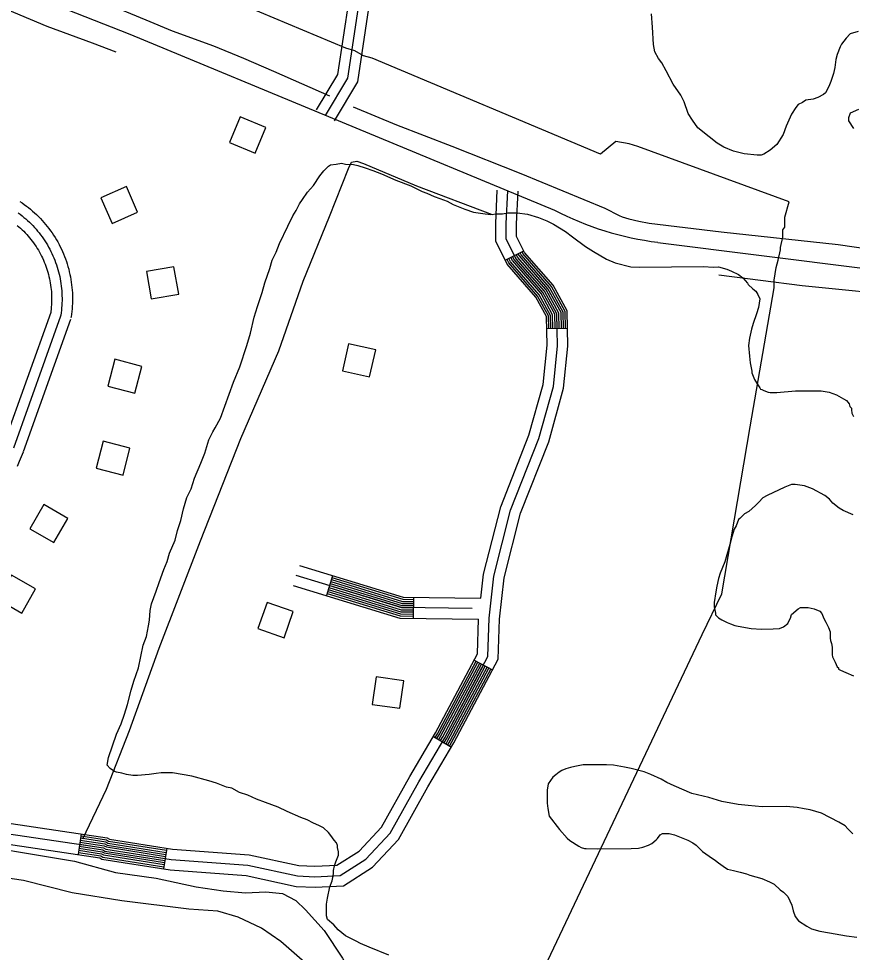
# Model space of a CAD drawing. Extents: x 3297735 to 3335592, y 670436 to 695807.
# Drawn here: x 3325285 to 3326483, y 686007 to 687349 of the extents above; entities that cross this region are included whole.
import ezdxf

# ---------------------------------------------------------------- set-up
doc = ezdxf.new("R2010")
doc.units = 0
for name, color, linetype in [('V-BLDG-OTLN', 7, 'Continuous'), ('V-ROAD-CNTR', 7, 'Continuous'), ('V-SITE-VEGE', 7, 'Continuous'), ('V-TOPO-SHOR', 7, 'Continuous'), ('V-UTIL-LINE', 7, 'Continuous')]:
    doc.layers.add(name, color=color, linetype=linetype)

msp = doc.modelspace()

# ---------------------------------------------------------------- linework, layer by layer
at = {"layer": 'V-BLDG-OTLN'}
for points in [[(3325640.2, 687192.8), (3325603.3, 687208.1), (3325587.9, 687171.2), (3325624.9, 687155.8)], [(3325403, 687091.6), (3325419.3, 687055.1), (3325455.8, 687071.3), (3325439.6, 687107.9)], [(3325468.7, 686985.8), (3325475.5, 686946.4), (3325514.9, 686953.2), (3325508.1, 686992.6)], [(3325798, 686873.3), (3325759, 686882.1), (3325750.3, 686843), (3325789.3, 686834.3)], [(3325423.1, 686859.6), (3325413.1, 686820.9), (3325451.8, 686810.8), (3325461.9, 686849.5)], [(3325406.1, 686741.9), (3325396, 686703.2), (3325434.8, 686693.1), (3325444.8, 686731.8)], [(3325320.9, 686650.7), (3325300.9, 686616.1), (3325335.5, 686596.1), (3325355.5, 686630.7)], [(3325274.6, 686549.4), (3325254.6, 686514.8), (3325289.2, 686494.8), (3325309.2, 686529.4)], [(3325679.6, 686496.9), (3325641.9, 686510.1), (3325628.7, 686472.4), (3325666.4, 686459.2)], [(3325832.7, 686357.8), (3325838.4, 686397.4), (3325798.8, 686403.1), (3325793.1, 686363.5)]]:
    msp.add_lwpolyline(points, close=True, dxfattribs=at)
at = {"layer": 'V-ROAD-CNTR'}
for p, q in [((3325984.2, 687002), (3326011, 687015.4)), ((3326043.9, 686903.7), (3326073.9, 686904.4)), ((3325736.1, 686548.5), (3325727.3, 686519.9)), ((3325852.2, 686517.4), (3325851.8, 686487.4)), ((3325939.6, 686427), (3325966.1, 686412.9)), ((3325881, 686317.3), (3325906.8, 686302.1)), ((3325374.5, 686177.3), (3325370.2, 686147.6)), ((3325497.7, 686156.7), (3325493, 686127))]:
    msp.add_line(p, q, dxfattribs=at)
for points in [[(3323958, 687920.7), (3324737.6, 687604.9), (3325444.5, 687327), (3326055.1, 687074.1)], [(3325713.1, 687218.1), (3325743.5, 687269), (3325759.8, 687376.9), (3325769.4, 687570.1), (3325776, 687625.7), (3325795.5, 687687.1), (3325828.5, 687805)], [(3325726, 687210.4), (3325757.9, 687263.9), (3325774.7, 687375.4), (3325784.4, 687568.8), (3325790.8, 687622.5), (3325809.9, 687682.8), (3325843.8, 687804)], [(3325738.9, 687202.7), (3325772.3, 687258.7), (3325789.7, 687373.9), (3325799.3, 687567.6), (3325805.5, 687619.3), (3325824.2, 687678.6), (3325858.3, 687800)], [(3325122.1, 686184.3), (3325401.6, 686143), (3325404.6, 686141.1), (3325502.5, 686125.5), (3325612, 686117.2), (3325683.5, 686101.8), (3325710.8, 686100.6), (3325751.8, 686102.7), (3325793.5, 686129.3), (3325830.9, 686169.3), (3325873.1, 686244.8), (3325910.3, 686308), (3325974.3, 686428.3), (3325976, 686486.1), (3325982.8, 686545.2), (3326006.3, 686638.3), (3326046.8, 686741), (3326068.2, 686817.9), (3326074.4, 686878.6), (3326073.3, 686929.2), (3326053, 686966.2), (3326012.1, 687013.2), (3326000.5, 687036.4), (3326000.5, 687054.3), (3326002.8, 687101.3)], [(3325409.9, 686155.5), (3325504.2, 686140.4), (3325614.2, 686132.1), (3325685.4, 686116.7), (3325710.7, 686115.6), (3325747, 686117.5), (3325783.8, 686140.9), (3325818.7, 686178.2), (3325860.1, 686252.3), (3325897.2, 686315.3), (3325959.4, 686432.2), (3325961, 686487.2), (3325968, 686547.9), (3325992, 686642.9), (3326032.6, 686745.8), (3326053.4, 686820.7), (3326059.4, 686879.2), (3326058.4, 686925.2), (3326040.7, 686957.5), (3325999.5, 687004.8), (3325985.5, 687032.9), (3325985.5, 687054.7), (3325987.8, 687102)], [(3325949.3, 686516.2), (3325953.2, 686550.6), (3325977.7, 686647.6), (3326018.4, 686750.6), (3326038.6, 686823.5), (3326044.4, 686879.8), (3326043.5, 686921.2), (3326028.3, 686948.9), (3325987, 686996.4), (3325970.5, 687029.3), (3325970.5, 687055), (3325972.8, 687102.7)], [(3325286.7, 687086.6), (3325289.8, 687084.5), (3325292.9, 687082.3), (3325296, 687080), (3325299, 687077.7), (3325302, 687075.3), (3325304.9, 687072.8), (3325307.8, 687070.2), (3325310.6, 687067.6), (3325313.3, 687064.9), (3325316, 687062.2), (3325318.6, 687059.4), (3325321.1, 687056.5), (3325323.6, 687053.6), (3325326, 687050.6), (3325328.4, 687047.6), (3325330.7, 687044.5), (3325332.9, 687041.3), (3325335, 687038.1), (3325337.1, 687034.9), (3325339, 687031.6), (3325340.9, 687028.3), (3325342.8, 687024.9), (3325344.5, 687021.5), (3325346.2, 687018.1), (3325347.8, 687014.6), (3325349.3, 687011.1), (3325350.8, 687007.5), (3325352.1, 687003.9), (3325353.4, 687000.3), (3325354.6, 686996.7), (3325355.7, 686993), (3325356.7, 686989.3), (3325357.6, 686985.6), (3325358.5, 686981.8), (3325359.2, 686978.1), (3325359.9, 686974.3), (3325360.5, 686970.5), (3325361, 686966.7), (3325361.4, 686962.9), (3325361.7, 686959.1), (3325362, 686955.3), (3325362.1, 686951.4), (3325362.2, 686947.6), (3325362.2, 686943.7), (3325362, 686939.9), (3325361.8, 686936.1), (3325361.6, 686932.3), (3325361.2, 686928.5), (3325360.7, 686924.6), (3325360.2, 686920.9), (3325359.9, 686919.3)], [(3325284.1, 687070.2), (3325286.9, 687068.1), (3325289.7, 687065.9), (3325292.4, 687063.7), (3325295, 687061.5), (3325297.6, 687059.1), (3325300.2, 687056.8), (3325302.7, 687054.3), (3325305.1, 687051.8), (3325307.5, 687049.3), (3325309.8, 687046.6), (3325312.1, 687044), (3325314.3, 687041.3), (3325316.4, 687038.5), (3325318.5, 687035.7), (3325320.5, 687032.9), (3325322.4, 687030), (3325324.3, 687027), (3325326.1, 687024), (3325327.9, 687021), (3325329.5, 687017.9), (3325331.1, 687014.8), (3325332.6, 687011.7), (3325334.1, 687008.5), (3325335.5, 687005.3), (3325336.8, 687002.1), (3325338, 686998.8), (3325339.2, 686995.5), (3325340.2, 686992.2), (3325341.2, 686988.8), (3325342.2, 686985.5), (3325343, 686982.1), (3325343.8, 686978.7), (3325344.5, 686975.3), (3325345.1, 686971.8), (3325345.6, 686968.4), (3325346.1, 686964.9), (3325346.5, 686961.4), (3325346.8, 686958), (3325347, 686954.5), (3325347.1, 686951), (3325347.2, 686947.5), (3325347.2, 686944), (3325347.1, 686940.5), (3325346.9, 686937), (3325346.6, 686933.6), (3325346.3, 686930.1), (3325345.9, 686926.6), (3325345.4, 686923.2), (3325345.1, 686921.7)], [(3325282.8, 687052.2), (3325285.2, 687050.2), (3325287.5, 687048.1), (3325289.8, 687045.9), (3325292.1, 687043.7), (3325294.3, 687041.5), (3325296.4, 687039.2), (3325298.5, 687036.8), (3325300.5, 687034.4), (3325302.5, 687032), (3325304.4, 687029.5), (3325306.3, 687026.9), (3325308.1, 687024.4), (3325309.9, 687021.8), (3325311.6, 687019.1), (3325313.2, 687016.4), (3325314.8, 687013.7), (3325316.3, 687010.9), (3325317.7, 687008.1), (3325319.1, 687005.3), (3325320.4, 687002.4), (3325321.6, 686999.5), (3325322.8, 686996.6), (3325323.9, 686993.7), (3325325, 686990.7), (3325325.9, 686987.7), (3325326.8, 686984.7), (3325327.7, 686981.7), (3325328.4, 686978.6), (3325329.1, 686975.5), (3325329.8, 686972.5), (3325330.3, 686969.4), (3325330.8, 686966.2), (3325331.2, 686963.1), (3325331.5, 686960), (3325331.8, 686956.9), (3325332, 686953.7), (3325332.1, 686950.6), (3325332.2, 686947.4), (3325332.2, 686944.3), (3325332.1, 686941.1), (3325331.9, 686938), (3325331.7, 686934.9), (3325331.4, 686931.7), (3325331, 686928.6), (3325330.5, 686925.4), (3325330.3, 686924.1)], [(3326203.5, 687027.8), (3326501.4, 686990.4), (3327231.3, 686898.2), (3328087.4, 686788), (3328717, 686709.6)], [(3326067.9, 686904.2), (3326067.4, 686927.6), (3326048.1, 686962.7), (3326007.1, 687009.9), (3326005.7, 687012.7)], [(3326070.9, 686904.3), (3326070.3, 686928.4), (3326050.6, 686964.4), (3326009.6, 687011.6), (3326008.4, 687014)], [(3326046.9, 686903.8), (3326046.5, 686922), (3326030.8, 686950.6), (3325989.5, 686998.1), (3325986.9, 687003.3)], [(3326049.9, 686903.8), (3326049.5, 686922.8), (3326033.2, 686952.4), (3325992, 686999.8), (3325989.6, 687004.6)], [(3326052.9, 686903.9), (3326052.4, 686923.6), (3326035.7, 686954.1), (3325994.5, 687001.5), (3325992.2, 687006)], [(3326055.9, 686904), (3326055.4, 686924.4), (3326038.2, 686955.8), (3325997, 687003.2), (3325994.9, 687007.3)], [(3326058.9, 686904), (3326058.4, 686925.2), (3326040.7, 686957.5), (3325999.5, 687004.8), (3325997.6, 687008.7)], [(3326061.9, 686904.1), (3326061.4, 686926), (3326043.1, 686959.3), (3326002, 687006.5), (3326000.3, 687010)], [(3326064.9, 686904.2), (3326064.4, 686926.8), (3326045.6, 686961), (3326004.6, 687008.2), (3326003, 687011.3)], [(3325331, 686926.8), (3325263.2, 686736.9)], [(3325345.1, 686921.7), (3325277.3, 686731.9)], [(3325359.2, 686916.7), (3325291.4, 686726.8)], [(3325291.2, 686726.3), (3325288.5, 686719.4), (3325285.6, 686712.5), (3325282.7, 686705.7)], [(3325688.3, 686563.2), (3325837.5, 686517.6), (3325949.3, 686516.2)], [(3325936.5, 686501.3), (3325835.2, 686502.6), (3325683.9, 686548.8)], [(3325734.3, 686542.8), (3325836.6, 686511.6), (3325852.1, 686511.4)], [(3325735.2, 686545.7), (3325837, 686514.6), (3325852.1, 686514.4)], [(3325679.5, 686534.5), (3325832.9, 686487.6), (3325946, 686486.2)], [(3325730.8, 686531.3), (3325834.7, 686499.6), (3325851.9, 686499.4)], [(3325731.7, 686534.2), (3325835.2, 686502.6), (3325852, 686502.4)], [(3325732.6, 686537.1), (3325835.6, 686505.6), (3325852, 686505.4)], [(3325733.4, 686539.9), (3325836.1, 686508.6), (3325852, 686508.4)], [(3325728.2, 686522.7), (3325833.3, 686490.6), (3325851.8, 686490.4)], [(3325729.1, 686525.6), (3325833.8, 686493.6), (3325851.9, 686493.4)], [(3325729.9, 686528.5), (3325834.3, 686496.6), (3325851.9, 686496.4)], [(3324105.2, 686358.6), (3324115, 686352.4), (3324132.3, 686348.2), (3324372.5, 686310.4), (3324532, 686289.9), (3324757.2, 686265.1), (3324926.1, 686238), (3325126, 686214), (3325412, 686171.8), (3325415.2, 686169.8), (3325506, 686155.4), (3325616.3, 686146.9), (3325687.4, 686131.6), (3325710.7, 686130.6), (3325742.3, 686132.2), (3325774.2, 686152.6), (3325806.5, 686187.1), (3325847.1, 686259.7), (3325884.1, 686322.6), (3325944.5, 686436.2), (3325946, 686486.2)], [(3325883.6, 686315.8), (3325886.7, 686321.2), (3325942.3, 686425.6)], [(3325886.1, 686314.3), (3325889.3, 686319.7), (3325944.9, 686424.2)], [(3325888.7, 686312.8), (3325891.9, 686318.2), (3325947.6, 686422.8)], [(3325891.3, 686311.3), (3325894.6, 686316.8), (3325950.2, 686421.4)], [(3325893.9, 686309.7), (3325897.2, 686315.3), (3325952.9, 686420)], [(3325896.5, 686308.2), (3325899.8, 686313.8), (3325955.5, 686418.5)], [(3325899.1, 686306.7), (3325902.4, 686312.4), (3325958.1, 686417.1)], [(3325901.7, 686305.2), (3325905, 686310.9), (3325960.8, 686415.7)], [(3325904.3, 686303.6), (3325907.7, 686309.4), (3325963.4, 686414.3)], [(3324088.6, 686351.4), (3324109.1, 686338.4), (3324129.4, 686333.5), (3324370.4, 686295.5), (3324530.2, 686275), (3324755.2, 686250.3), (3324924.1, 686223.1), (3325124, 686199.1), (3325406.8, 686157.4)], [(3325373.2, 686168.4), (3325408.9, 686163.1), (3325412, 686161.2), (3325496.3, 686147.8)], [(3325373.7, 686171.4), (3325409.9, 686166), (3325413.1, 686164.1), (3325496.8, 686150.7)], [(3325374.1, 686174.3), (3325411, 686168.9), (3325414.1, 686167), (3325497.3, 686153.7)], [(3325371, 686153.6), (3325403.7, 686148.7), (3325406.7, 686146.9), (3325493.9, 686133)], [(3325371.5, 686156.5), (3325404.7, 686151.6), (3325407.8, 686149.8), (3325494.4, 686135.9)], [(3325371.9, 686159.5), (3325405.8, 686154.5), (3325408.9, 686152.6), (3325494.9, 686138.9)], [(3325372.3, 686162.5), (3325406.8, 686157.4), (3325409.9, 686155.5), (3325495.4, 686141.9)], [(3325372.8, 686165.4), (3325407.9, 686160.2), (3325411, 686158.4), (3325495.8, 686144.8)], [(3325370.6, 686150.6), (3325402.7, 686145.9), (3325405.7, 686144), (3325493.5, 686130)]]:
    msp.add_lwpolyline(points, dxfattribs=at)
msp.add_arc((3326259.5, 687468.3), 444, 242.6006, 262.7628, dxfattribs=at)
at = {"layer": 'V-SITE-VEGE'}
for points in [[(3326491.6, 687331.1), (3326479.9, 687327.5), (3326474.4, 687321.3), (3326467.5, 687312.9), (3326465.5, 687308.8), (3326461.4, 687297.7), (3326459.4, 687290.8), (3326458.1, 687279), (3326456.1, 687270.7), (3326452.1, 687258.9), (3326449.4, 687252), (3326444.6, 687243), (3326441.8, 687240.2), (3326433.6, 687236), (3326426.7, 687233.9), (3326416.3, 687232.4), (3326411.5, 687228.9), (3326405.3, 687226.1), (3326401.9, 687221.9), (3326395.8, 687212.2), (3326388.3, 687194.9), (3326383.6, 687183.1), (3326374.7, 687168.5), (3326365.1, 687160.1), (3326356.1, 687154.5), (3326352, 687153.1), (3326346.5, 687153.1), (3326327.8, 687155), (3326312.6, 687159.1), (3326298.7, 687164.5), (3326289, 687170.6), (3326277.2, 687179.5), (3326261.2, 687192.5), (3326253.5, 687203.5), (3326247.2, 687213.1), (3326241.5, 687229.7), (3326236.6, 687239.3), (3326225.5, 687255.1), (3326215.6, 687274.4), (3326209.3, 687286.1), (3326204.5, 687292.3), (3326199.5, 687301.9), (3326197.4, 687312.3), (3326195.8, 687337.1), (3326194.3, 687356.5)], [(3326485.1, 687191.5), (3326478.1, 687202.5), (3326478, 687207.3), (3326480.7, 687214.2), (3326492.5, 687219.2)], [(3325727.4, 686059.4), (3325727.3, 686076), (3325728.6, 686085), (3325731.9, 686100.9), (3325735.3, 686109.9), (3325737.3, 686119.6), (3325737.3, 686124.4), (3325738.6, 686131.4), (3325740.6, 686136.9), (3325744.7, 686146.6), (3325744.7, 686151.4), (3325743.3, 686157.6), (3325743.2, 686160.4), (3325741.8, 686164.5), (3325738.3, 686168), (3325733.4, 686174.8), (3325730, 686179), (3325723, 686185.8), (3325716.1, 686189.2), (3325708.4, 686192.6), (3325699.4, 686197.4), (3325690.4, 686200.8), (3325671, 686209.6), (3325657.8, 686215.7), (3325639.8, 686222.5), (3325626.6, 686227.2), (3325614.2, 686232.7), (3325602.4, 686236.7), (3325591.3, 686242.9), (3325583.7, 686244.2), (3325569.1, 686250.3), (3325558, 686253.7), (3325533.8, 686260.4), (3325506.1, 686265), (3325489.5, 686264.9), (3325482.6, 686264.1), (3325472.3, 686262.7), (3325455.7, 686261.2), (3325448.8, 686261.1), (3325439.8, 686262.4), (3325432.9, 686264.5), (3325425.3, 686265.8), (3325422.5, 686267.1), (3325416.2, 686271.2), (3325412.1, 686276), (3325414.1, 686287.1), (3325425.5, 686320.4), (3325432.3, 686335.6), (3325437.1, 686349.5), (3325441.1, 686363.3), (3325446.5, 686384.1), (3325450.5, 686396.6), (3325457.3, 686416), (3325464, 686448.5), (3325468.7, 686461), (3325471.3, 686476.2), (3325472.7, 686484.5), (3325473.9, 686498.3), (3325475.9, 686508), (3325482.7, 686526), (3325486.8, 686538.5), (3325493.5, 686557.2), (3325498.3, 686569), (3325501.6, 686580.7), (3325509.8, 686599.5), (3325513.1, 686613.3), (3325517.9, 686627.9), (3325521.9, 686644.5), (3325526.6, 686661.1), (3325532.7, 686673.6), (3325537.4, 686688.8), (3325546.9, 686710.3), (3325552.4, 686724.9), (3325558.4, 686743.6), (3325563.9, 686755.3), (3325567.3, 686760.9), (3325574.8, 686774.8), (3325593.7, 686826.7), (3325602.5, 686848.9), (3325612.7, 686879.4), (3325618.1, 686897.4), (3325623.4, 686920.2), (3325628.1, 686935.5), (3325634.9, 686955.6), (3325638.9, 686969.4), (3325645.7, 686990.2), (3325649.1, 687002), (3325655.2, 687013.8), (3325659.9, 687026.2), (3325671.5, 687051.2), (3325679, 687065.8), (3325683.8, 687073.4), (3325688.5, 687083.1), (3325692.6, 687089.4), (3325700.1, 687099.8), (3325708.4, 687109.5), (3325717.9, 687123.4), (3325723.4, 687130.4), (3325730.2, 687137.3), (3325733, 687139.4), (3325741.3, 687140.2)], [(3325741.3, 687140.2), (3325748.9, 687141.6), (3325754.4, 687140.3), (3325766.2, 687139.7), (3325772.4, 687138.3), (3325782.8, 687135), (3325793.9, 687130.9), (3325806.3, 687126.2), (3325827.1, 687117.3), (3325848.6, 687109.2), (3325856.3, 687105.1), (3325864.6, 687101), (3325871.5, 687098.3), (3325881.9, 687093.6), (3325890.2, 687090.9), (3325900.6, 687086.8), (3325909.6, 687082), (3325926.3, 687075.3), (3325938.7, 687071.2), (3325955.3, 687068.6), (3325963.6, 687067.9), (3325971.9, 687068.7), (3325980.2, 687068.8), (3325987.8, 687070.2), (3326001.6, 687070.3), (3326016.1, 687068.3), (3326032.1, 687063.6), (3326043.9, 687058.9), (3326053.6, 687054.1), (3326070.9, 687043.2), (3326080.7, 687035.7), (3326099.4, 687022), (3326111.2, 687014.5), (3326130, 687003.6), (3326142.4, 686998.1), (3326164.6, 686992.8), (3326177.7, 686992.2), (3326268.9, 686992.9), (3326283.4, 686992.3), (3326291, 686992.4), (3326302.8, 686989), (3326309.7, 686986.3), (3326319.4, 686981.5), (3326325.7, 686976.7)], [(3326325.7, 686976.7), (3326332.7, 686969.2), (3326333.4, 686967.1), (3326340.3, 686961), (3326344.5, 686957.5), (3326347.3, 686952.7), (3326350.1, 686946.5), (3326348.1, 686934.1), (3326345.4, 686925.1), (3326340.7, 686911.2), (3326338, 686902.9), (3326335.4, 686889.8), (3326334, 686879.4), (3326335.5, 686864.2), (3326336.3, 686854.5), (3326338.5, 686842.8), (3326338.5, 686840), (3326342.7, 686830.4), (3326346.2, 686824.2), (3326350.4, 686818.7), (3326351.1, 686816.6), (3326353.2, 686816), (3326356, 686814.6), (3326362.2, 686812.6), (3326365, 686811.9), (3326374.6, 686812), (3326401.6, 686814.2), (3326438.2, 686814.5), (3326449.9, 686812.5), (3326460.3, 686808.5), (3326470.7, 686803), (3326474.9, 686800.3), (3326478.4, 686795.5), (3326479.8, 686792), (3326481.9, 686789.3), (3326481.9, 686787.2), (3326482.7, 686782.4), (3326484.8, 686777.6)], [(3326484.5, 686635.9), (3326469.9, 686642), (3326464.4, 686645.4), (3326455.3, 686653), (3326450.4, 686658.5), (3326443.5, 686663.9), (3326426.1, 686673.5), (3326414.4, 686677.5), (3326401.2, 686679.5), (3326395.7, 686679.5), (3326386, 686675.9), (3326360.6, 686664), (3326354.4, 686660.5), (3326348.9, 686654.2), (3326344.1, 686649.4), (3326334.5, 686641), (3326328.3, 686637.5), (3326321.4, 686630.5), (3326319.4, 686629.1), (3326316, 686620.1), (3326313.3, 686615.3), (3326309.9, 686604.2), (3326307.9, 686596.6), (3326299.8, 686568.2), (3326293, 686552.2)], [(3326293, 686552.2), (3326291, 686544.6), (3326288.3, 686533.5), (3326287, 686525.2), (3326284.4, 686510), (3326284.4, 686503.8), (3326286.5, 686494.8), (3326286.6, 686492.1), (3326290.7, 686488), (3326295.6, 686485.2), (3326303.2, 686481.1), (3326308.1, 686479.1), (3326314.3, 686477.1), (3326319.2, 686475.7), (3326337.8, 686472.4), (3326352.4, 686471.8), (3326369.6, 686472), (3326378.6, 686472.7), (3326384.1, 686474.9), (3326390.3, 686479.7), (3326392.3, 686483.9), (3326394.4, 686487.4), (3326395.7, 686492.9), (3326405.3, 686500.6), (3326408.8, 686502.7), (3326419.8, 686502.8), (3326428.1, 686500.8), (3326436.5, 686497.4), (3326439.3, 686493.9), (3326442.1, 686487), (3326444.9, 686481.5), (3326449.1, 686474), (3326451.2, 686467.8), (3326451.3, 686458.8), (3326452, 686455.3), (3326453.4, 686451.2), (3326454.1, 686445.7), (3326454.2, 686434.6), (3326454.9, 686431.9), (3326457, 686427), (3326458.4, 686424.3), (3326461.3, 686417.4), (3326463.3, 686416), (3326463.4, 686414), (3326466.1, 686412.6), (3326473.8, 686409.2), (3326484.8, 686404.5)], [(3326483.8, 686177.1), (3326476.8, 686184.7), (3326472.7, 686188.8), (3326463.6, 686194.2), (3326438.7, 686207.2), (3326422.7, 686211.9), (3326413.8, 686213.2), (3326404.1, 686215.2), (3326388.2, 686216.5), (3326353.6, 686216.2), (3326333.6, 686218.1), (3326319, 686219.4), (3326295.5, 686224), (3326276.8, 686229.4), (3326252.6, 686235.5), (3326226.9, 686246.3), (3326216.5, 686251.1), (3326208.2, 686255.9), (3326193.7, 686262.7), (3326183.9, 686266.7), (3326165.3, 686271.4), (3326155.6, 686273.4), (3326139.7, 686276.1), (3326130, 686276.7), (3326096.1, 686276.4), (3326084.4, 686274.3), (3326078.2, 686272.8), (3326071.3, 686270.7), (3326065.8, 686268.6), (3326061.7, 686265.8), (3326056.8, 686262.3), (3326052.7, 686258.8), (3326045.9, 686249.1), (3326044.6, 686240.1), (3326044.7, 686221.4), (3326045.5, 686213.8), (3326047.6, 686202.8), (3326062.3, 686183.6), (3326073.4, 686171.2), (3326076.9, 686167.8), (3326090.1, 686159.6), (3326093.6, 686157.6), (3326098.4, 686156.2), (3326100.5, 686156.2), (3326116.4, 686155.7), (3326165.4, 686156), (3326175.8, 686156.8), (3326182, 686158.2), (3326190.3, 686161.1), (3326195.1, 686163.2), (3326201.3, 686168.7), (3326203.3, 686170.8), (3326206.8, 686175.7), (3326210.2, 686177.8), (3326219.9, 686177.9), (3326227.5, 686175.9), (3326232.3, 686173.8), (3326246.9, 686168.4), (3326253.8, 686164.3), (3326258.7, 686160.9), (3326267.7, 686152), (3326277.5, 686145.1), (3326286.5, 686139), (3326290.7, 686135.6), (3326297.6, 686130.8), (3326303.9, 686126.7), (3326312.2, 686124.7), (3326321.9, 686122), (3326330.9, 686120), (3326335.7, 686117.9), (3326353, 686113.2), (3326364.1, 686108.5), (3326371, 686105.1), (3326379.4, 686096.9), (3326384.3, 686093.4), (3326390.5, 686087.3), (3326396.2, 686074.9), (3326398.3, 686066.6), (3326401.1, 686058.3), (3326406, 686052.1), (3326417.8, 686044.6), (3326424.7, 686040.5), (3326436.5, 686037.2), (3326450.4, 686035.2), (3326474.6, 686030.6), (3326489.8, 686028.6)], [(3325817, 686002.7), (3325788.6, 686014.3), (3325776.1, 686019.7), (3325769.8, 686023.1), (3325754.6, 686030.6), (3325744.2, 686039.5), (3325737.9, 686046.4), (3325728.8, 686053.9), (3325727.4, 686059.4)]]:
    msp.add_lwpolyline(points, dxfattribs=at)
at = {"layer": 'V-TOPO-SHOR'}
for points in [[(3324973.8, 687471.5), (3325041.4, 687450.6), (3325090.7, 687432.6), (3325144, 687410.3), (3325190.4, 687394.4), (3325252.8, 687368.7), (3325325.1, 687338.4), (3325390.5, 687314.5), (3325424.3, 687301.9)], [(3325285.4, 687420.3), (3325328.3, 687402.3), (3325367.3, 687386.3), (3325409.8, 687371.7), (3325467.4, 687347.7), (3325505.6, 687331.7), (3325564.9, 687310.3), (3325608.2, 687292.7), (3325651.1, 687273.7), (3325731.8, 687238.7)], [(3325765.6, 687222.7), (3325828, 687196.6), (3325907.7, 687166), (3326006.5, 687126.9)], [(3325377.2, 686170.3), (3325411.1, 686241.6), (3325444.3, 686325.7), (3325486.6, 686444.1), (3325546.3, 686598.8), (3325604.1, 686745.9), (3325658.6, 686871.9), (3325693.7, 686971.8), (3325731.5, 687064.9), (3325758.7, 687134), (3325763.4, 687142.9), (3325770.9, 687144.3), (3325780.5, 687141), (3325856.5, 687109.1), (3325965.3, 687068)], [(3326006.5, 687126.9), (3326127.5, 687077.1), (3326148, 687066.3), (3326152.5, 687064.3), (3326161.7, 687061.6), (3326176.4, 687058.4), (3326191.1, 687055.4), (3326294.8, 687042.9), (3326463, 687024.8), (3326657.1, 686996.2), (3326820.2, 686978.4), (3326915.7, 686966.2), (3327040.2, 686952.5)], [(3326291.1, 686980.9), (3326411.2, 686965.8), (3326573.5, 686949.3), (3326692.2, 686932.8)], [(3325241.6, 686158.6), (3325310.5, 686147.1), (3325365.2, 686138.1), (3325423.9, 686121.7), (3325482.6, 686113.5), (3325540, 686101.2), (3325578.9, 686095.4), (3325611, 686092.4), (3325640.3, 686094), (3325664.2, 686091.6), (3325683.4, 686081.6)], [(3325974.4, 685885.6), (3325924.6, 685892.6), (3325874.1, 685901.6), (3325821.5, 685910.6), (3325792.8, 685913.7), (3325772.4, 685915.5), (3325758.7, 685918.8), (3325749.1, 685922.8), (3325738.7, 685935.6), (3325726.2, 685958), (3325700, 685989), (3325661.5, 686022.7), (3325634, 686041.5), (3325600.5, 686057.5), (3325571.1, 686066), (3325529.5, 686069), (3325433.2, 686080.9), (3325361.5, 686092.4), (3325291.8, 686110.1), (3325200.4, 686123.4)], [(3325683.4, 686081.6), (3325697.1, 686068.1), (3325724, 686038.4), (3325750.3, 685998.4), (3325761.5, 685978.1), (3325767.7, 685965.2), (3325773.2, 685959.8), (3325789.7, 685954.6), (3325840.9, 685945.6), (3325911.2, 685936.8), (3325977.4, 685927.9)]]:
    msp.add_lwpolyline(points, dxfattribs=at)
at = {"layer": 'V-UTIL-LINE'}
for points in [[(3325767.9, 687303.4), (3325755.3, 687307), (3325487.1, 687419.5)], [(3326015.6, 685932.6), (3326267.1, 686463.9), (3326295.4, 686522.2), (3326336.1, 686762.3), (3326370.6, 686962.3), (3326370.6, 686973.2), (3326373.7, 686991.4), (3326376.8, 687002.3), (3326380, 687016.9), (3326379.9, 687020.5), (3326383.1, 687035.1), (3326383.1, 687046), (3326386.2, 687049.6), (3326386.2, 687053.3), (3326386.2, 687056.9), (3326386.2, 687060.5), (3326386.2, 687064.2), (3326392.5, 687086), (3326174.8, 687165.7), (3326162.2, 687169.4), (3326143.3, 687173), (3326121.2, 687154.8), (3325793.1, 687292.5), (3325780.5, 687296.2), (3325767.9, 687303.4)]]:
    msp.add_lwpolyline(points, dxfattribs=at)

doc.saveas('drawing.dxf')
